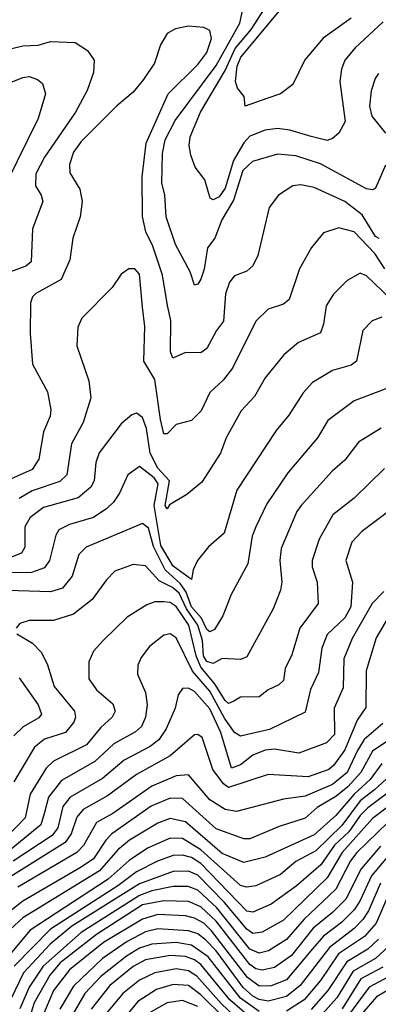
# Model space of a CAD drawing. Extents: x 1308313 to 1441400, y 959662 to 1036319.
# Tile 440 of 656: x 1374304 to 1375474, y 1022160 to 1025367. Entities that reach past the tile are written whole.
import ezdxf

# ---------------------------------------------------------------- set-up
doc = ezdxf.new("R2010")
doc.units = 0

msp = doc.modelspace()

# ---------------------------------------------------------------- linework, layer by layer
at = {"layer": '0CON10XD'}
for points in [[(1375489.9, 1025360.1), (1375398.2, 1025275), (1375365, 1025234.4), (1375353.3, 1025205), (1375348.1, 1025165), (1375365.4, 1025035), (1375345, 1024997.1), (1375325, 1024979.4), (1375306.9, 1024973.1), (1375255, 1024986.1), (1375185, 1025007), (1375145, 1025012), (1375105, 1025006.5), (1375055, 1024987.1), (1375035, 1024965.7), (1375001.6, 1024908.4), (1374975, 1024817.8), (1374955, 1024790), (1374935, 1024780.4), (1374925.4, 1024785.4), (1374908.1, 1024845), (1374876.5, 1024886.5), (1374862.3, 1024925), (1374857, 1024957), (1374860.9, 1024985), (1374894.1, 1025065), (1374975, 1025201.4), (1375007.5, 1025272.4), (1375059.4, 1025335), (1375105.2, 1025405)], [(1375497.4, 1024892.6), (1375465, 1024818.1), (1375455, 1024812.7), (1375435, 1024816.1), (1375285, 1024896.7), (1375205, 1024922.8), (1375145, 1024928.5), (1375063.6, 1024905), (1375032.5, 1024875), (1375001.5, 1024778.5), (1374963.3, 1024715), (1374940.3, 1024655), (1374916.7, 1024623.3), (1374906.2, 1024553.8), (1374895, 1024521.9), (1374885, 1024505.6), (1374875, 1024501.9), (1374860, 1024545), (1374813, 1024635), (1374781.6, 1024725), (1374777.3, 1024795), (1374767.6, 1024835), (1374770.4, 1024930.4), (1374779.2, 1024975), (1374811.6, 1025038.4), (1374945, 1025217.2), (1375022.6, 1025355), (1375030.8, 1025395)], [(1375385, 1025371.3), (1375293.9, 1025306.1), (1375233.9, 1025236.1), (1375195, 1025155.7), (1375154.6, 1025125.4), (1375109.9, 1025110.1), (1375040, 1025085), (1375036.8, 1025116.8), (1375015, 1025144), (1375008.7, 1025165), (1375013.7, 1025215), (1375025.9, 1025245), (1375152, 1025395)], [(1375476.2, 1024653.8), (1375465, 1024660.7), (1375420.9, 1024730.9), (1375365, 1024774.3), (1375265, 1024819.7), (1375221.2, 1024828.8), (1375195, 1024826.1), (1375148.1, 1024795), (1375117.8, 1024755), (1375081.5, 1024598.5), (1375064.7, 1024565.3), (1375045, 1024547.9), (1375005, 1024532.5), (1374988.5, 1024511.5), (1374975.8, 1024474.2), (1374969.2, 1024385), (1374946.1, 1024355), (1374915, 1024295.6), (1374895, 1024281.4), (1374845, 1024283.3), (1374804.3, 1024264.3), (1374795.8, 1024285), (1374797.4, 1024387.4), (1374786.3, 1024436.3), (1374770.3, 1024535), (1374738.6, 1024628.6), (1374716, 1024676), (1374705.2, 1024725.2), (1374703.6, 1024855), (1374717.4, 1024965), (1374788.9, 1025125), (1374885, 1025220.3), (1374915, 1025259.6), (1374930.3, 1025305), (1374925, 1025331.4), (1374905, 1025341.2), (1374854.6, 1025345.4), (1374812.8, 1025337.2), (1374785, 1025322), (1374763.3, 1025285), (1374744.4, 1025225), (1374708.5, 1025171.5), (1374675, 1025130.4), (1374620.4, 1025085), (1374505, 1024970.3), (1374480, 1024935), (1374466.5, 1024895), (1374468.2, 1024868.2), (1374500.9, 1024815), (1374508.2, 1024775), (1374501.2, 1024725), (1374477.3, 1024655), (1374468.5, 1024585), (1374439.3, 1024520.7), (1374356.7, 1024475), (1374345.9, 1024464.1), (1374339.6, 1024445), (1374338.2, 1024345), (1374346.2, 1024245), (1374394.7, 1024155), (1374406.2, 1024096.2), (1374403.6, 1024075), (1374382.1, 1024025), (1374366.7, 1023935), (1374345, 1023901.4), (1374275, 1023870.2)], [(1374215, 1025257.7), (1374315, 1025281.8), (1374365, 1025284.1), (1374405, 1025295.3), (1374485, 1025292.5), (1374526, 1025266), (1374546.9, 1025235), (1374545.5, 1025195), (1374524.2, 1025135.7), (1374486.6, 1025065), (1374385, 1024919.1), (1374357, 1024865), (1374355.7, 1024825.7), (1374374.7, 1024795), (1374379.7, 1024775), (1374346.7, 1024685), (1374341.7, 1024578.2), (1374325, 1024563.7), (1374274.6, 1024545.4)], [(1374245, 1025150.2), (1374315, 1025178.8), (1374335, 1025181.4), (1374362.3, 1025172.2), (1374379.1, 1025159.1), (1374388.7, 1025125), (1374365, 1025044.3), (1374261.9, 1024835)], [(1375475, 1025191.1), (1375463.3, 1025175), (1375450.3, 1025135), (1375444.7, 1025085.3), (1375452.3, 1025052.3), (1375497, 1024997)], [(1375495, 1024555.7), (1375462, 1024605), (1375395, 1024675.7), (1375345, 1024688.6), (1375295, 1024672.2), (1375256.5, 1024625), (1375216.9, 1024555), (1375182.7, 1024455), (1375165, 1024440), (1375115, 1024423.6), (1375075, 1024384.5), (1374998.3, 1024231.7), (1374967.8, 1024192.2), (1374925, 1024152.1), (1374896.7, 1024093.3), (1374865, 1024061.5), (1374815, 1024048.9), (1374785, 1024017.8), (1374775, 1024018), (1374763.6, 1024065), (1374744.8, 1024195), (1374709.2, 1024255), (1374712.6, 1024367.4), (1374705, 1024430)], [(1375515, 1024456.6), (1375435, 1024532.8), (1375415, 1024541.5), (1375372.7, 1024517.3), (1375327.3, 1024472.7), (1375304, 1024435), (1375295.3, 1024374.7), (1375285, 1024347.1), (1375213.5, 1024315), (1375165.3, 1024274.7), (1375105, 1024200), (1375070.1, 1024139.9), (1375026.8, 1024093.2), (1374978, 1024005), (1374959.7, 1023955), (1374898.9, 1023861.1), (1374849.5, 1023820.5), (1374793.3, 1023786.7), (1374785, 1023773.8), (1374778.9, 1023785), (1374792.5, 1023865), (1374755, 1023906.6), (1374730.4, 1023955), (1374718.3, 1024035), (1374705, 1024071.1), (1374685, 1024085.5), (1374669.8, 1024080.2), (1374635, 1024050.5), (1374563.4, 1023956.6), (1374553.3, 1023925), (1374547.5, 1023865), (1374536, 1023844), (1374495, 1023809.1), (1374381.8, 1023778.2), (1374338.6, 1023745), (1374320.8, 1023715), (1374321.3, 1023648.7), (1374310.4, 1023629.6), (1374275, 1023615.5)], [(1374705, 1024430), (1374695, 1024538), (1374680, 1024555), (1374660, 1024555), (1374635, 1024538), (1374606.5, 1024495), (1374507.5, 1024395), (1374494.5, 1024365), (1374490.9, 1024305), (1374530.2, 1024190.2), (1374536.7, 1024135), (1374511.2, 1024055), (1374473.3, 1023985), (1374458.7, 1023885), (1374435, 1023862.8), (1374345, 1023832.4), (1374302.7, 1023807.3)], [(1375485, 1024397.5), (1375453.6, 1024386.4), (1375422.9, 1024355), (1375402.9, 1024255), (1375385, 1024242), (1375325, 1024224), (1375259.5, 1024185), (1375228.6, 1024151.4), (1375181.7, 1024078.3), (1375141, 1024029), (1375012.3, 1023835), (1374970.8, 1023695), (1374919.7, 1023650.3), (1374884.7, 1023605.3), (1374870, 1023575), (1374865, 1023543.1), (1374805, 1023586.7), (1374764.5, 1023654.5), (1374742.8, 1023785), (1374756.2, 1023855), (1374743.1, 1023875), (1374695, 1023911.5), (1374657.1, 1023885), (1374629.5, 1023825), (1374610.3, 1023795), (1374588.9, 1023775), (1374545, 1023745.2), (1374467, 1023723), (1374432.1, 1023705), (1374422, 1023688), (1374401.9, 1023605), (1374385, 1023581.9), (1374343.3, 1023566.7), (1374235, 1023565.7)], [(1375498.8, 1024165), (1375395.6, 1024125), (1375308.8, 1024061.2), (1375275.4, 1024005), (1375178.7, 1023891.3), (1375110.3, 1023789.7), (1375074.2, 1023715), (1375062.9, 1023685), (1375048.9, 1023595), (1374994.5, 1023495), (1374966.8, 1023425), (1374939.5, 1023380.5), (1374925, 1023373.6), (1374915, 1023380.6), (1374897.4, 1023417.4), (1374864.4, 1023455), (1374847.3, 1023502.7), (1374829, 1023529), (1374778.5, 1023575), (1374741.2, 1023651.2), (1374725, 1023710.3), (1374705, 1023726.2), (1374521, 1023649), (1374497.8, 1023625), (1374475.8, 1023554.2), (1374444.5, 1023515), (1374405, 1023503.6), (1374265, 1023507.9)], [(1375483.4, 1024036.6), (1375408.8, 1023991.2), (1375365, 1023931.8), (1375323.2, 1023896.8), (1375222, 1023785), (1375208, 1023765), (1375157.3, 1023645), (1375152.5, 1023605), (1375159.5, 1023535), (1375155, 1023509.2), (1375131.5, 1023448.5), (1375045, 1023292.3), (1375025, 1023283.2), (1374965, 1023286.2), (1374935, 1023269.7), (1374915, 1023277.1), (1374904.1, 1023295), (1374901, 1023345), (1374885.2, 1023395.2), (1374848.1, 1023448.1), (1374825, 1023499), (1374802.9, 1023517.1), (1374759, 1023539), (1374715, 1023587.7), (1374675, 1023592), (1374615, 1023570.4), (1374587.3, 1023542.7), (1374541.4, 1023478.6), (1374479.5, 1023430.5), (1374415, 1023409.6), (1374335, 1023409.6), (1374305, 1023400), (1374292.9, 1023385)], [(1375494.4, 1023905.6), (1375395, 1023808.4), (1375325.9, 1023754.1), (1375280.5, 1023675), (1375258, 1023605), (1375258.4, 1023585), (1375274.7, 1023535), (1375278, 1023465), (1375218.3, 1023385), (1375190.9, 1023295), (1375170.5, 1023255), (1375164.6, 1023215), (1375149.9, 1023200.1), (1375115, 1023184.6), (1375085, 1023161.8), (1375025, 1023160.6), (1375002.9, 1023147.1), (1374985, 1023140.3), (1374975, 1023149.5), (1374940.2, 1023205), (1374895, 1023258.1), (1374880.2, 1023295), (1374856.5, 1023395), (1374815, 1023455.2), (1374795, 1023469.1), (1374775, 1023471.2), (1374745, 1023471.2), (1374718.8, 1023461.2), (1374655, 1023420.8), (1374576.4, 1023345), (1374545, 1023310.6), (1374530, 1023275), (1374530.1, 1023220.1), (1374555, 1023184.6), (1374608.7, 1023138.7), (1374615.4, 1023115), (1374606.2, 1023095), (1374568.6, 1023061.4), (1374522.9, 1023005), (1374415, 1022952.2), (1374390.4, 1022929.6), (1374338.4, 1022845), (1374322.2, 1022767.8), (1374261.8, 1022705)], [(1375525, 1023778.2), (1375420.3, 1023699.7), (1375387.6, 1023665), (1375367.7, 1023605), (1375390, 1023535), (1375384.5, 1023455), (1375365, 1023418.6), (1375307.5, 1023365), (1375290.1, 1023319.9), (1375279, 1023241), (1375252.4, 1023185), (1375235, 1023111.8), (1375119.5, 1023055), (1375025, 1023033.9), (1375005, 1023045.7), (1374971.9, 1023091.9), (1374925, 1023179.6), (1374867.5, 1023245), (1374815, 1023353.8), (1374795, 1023366.9), (1374775, 1023362.3), (1374728.2, 1023325), (1374700.1, 1023289.9), (1374690, 1023265), (1374689.2, 1023235), (1374715.2, 1023175.2), (1374720.2, 1023135), (1374714.8, 1023095), (1374701.3, 1023065), (1374682.1, 1023047.9), (1374612, 1023008), (1374549.2, 1022950.8), (1374440.4, 1022889.6), (1374398.1, 1022835), (1374385.6, 1022785), (1374373, 1022745), (1374276.8, 1022665)], [(1375492.1, 1023505), (1375453.3, 1023465), (1375388.5, 1023351.5), (1375361.3, 1023285), (1375358.8, 1023191.2), (1375329.6, 1023125), (1375331.3, 1023038.7), (1375305, 1023011.4), (1375215, 1022978.2), (1375135, 1022991.5), (1375105, 1022987.4), (1375065, 1022971.6), (1375025, 1022939.6), (1374995, 1022928.8), (1374960, 1023045), (1374925, 1023122.7), (1374875, 1023178.7), (1374855, 1023190.3), (1374835, 1023188.5), (1374821.7, 1023168.3), (1374811.2, 1023125), (1374782.2, 1023057.8), (1374758.4, 1023021.6), (1374730.3, 1022999.7), (1374645.1, 1022954.9), (1374575, 1022895.8), (1374468.9, 1022835), (1374445.1, 1022804.9), (1374429.1, 1022735), (1374410.1, 1022709.9), (1374283.6, 1022626.4)], [(1375507.4, 1023422.6), (1375466.4, 1023353.6), (1375434.2, 1023245.8), (1375432.8, 1023127.2), (1375404.9, 1023085.1), (1375365, 1022989.1), (1375328.8, 1022938.8)], [(1374295, 1023366.7), (1374346.1, 1023336.1), (1374375.9, 1023305.9), (1374395.7, 1023265.7), (1374416.8, 1023195), (1374483.6, 1023115), (1374486.2, 1023095), (1374480.6, 1023079.4), (1374454.2, 1023045.8), (1374385, 1023023.5), (1374352.3, 1022997.7), (1374285.4, 1022884.6)], [(1374302.9, 1023222.9), (1374365.2, 1023135), (1374375.3, 1023105), (1374367.3, 1023092.7), (1374315.8, 1023064.2), (1374285.7, 1023035)], [(1375488.8, 1023075), (1375427.8, 1023022.2), (1375406.4, 1022986.4), (1375372.4, 1022915), (1375325, 1022875.8), (1375235, 1022838.2), (1375165, 1022828.1), (1375011.8, 1022788.2), (1374975, 1022794.8), (1374925, 1022826.1), (1374855, 1022907.2), (1374815, 1022904.8), (1374735, 1022871), (1374608, 1022782), (1374555, 1022751.8), (1374513, 1022677), (1374491.3, 1022655), (1374298.7, 1022541.3)], [(1375328.8, 1022938.8), (1375312.5, 1022925), (1375245, 1022901.2), (1375115, 1022908.4), (1374985, 1022865.9), (1374968.7, 1022878.7), (1374934.8, 1022925), (1374899.2, 1023029.2), (1374885, 1023039.1), (1374875, 1023037.9), (1374795, 1022969.2), (1374685, 1022909.1), (1374591, 1022839), (1374511.3, 1022795), (1374490.7, 1022769.3), (1374472.5, 1022715), (1374452.7, 1022687.3), (1374249.3, 1022560.7)], [(1375525, 1023031.7), (1375454.9, 1022985.1), (1375416.9, 1022915), (1375375, 1022869), (1375335, 1022836.6), (1375275, 1022801.5), (1375235, 1022766.4), (1375150.2, 1022739.8), (1375055, 1022699.6), (1375035, 1022699.6), (1374945, 1022732), (1374835, 1022830.4), (1374795, 1022832), (1374733.7, 1022805), (1374605.1, 1022714.9), (1374585, 1022694.8), (1374545, 1022633.8), (1374505, 1022606.8), (1374315, 1022496), (1374258.4, 1022451.6)], [(1375485.4, 1022944.6), (1375447.3, 1022892.7), (1375395.1, 1022845), (1375335, 1022775.2), (1375265, 1022712.2), (1375105, 1022639.6), (1375035, 1022622.1), (1374965, 1022651.9), (1374845, 1022754.2), (1374795.5, 1022765.5), (1374755, 1022750), (1374662.5, 1022695), (1374625, 1022663.4), (1374564.5, 1022595), (1374315, 1022442.1), (1374274.3, 1022405)], [(1375525, 1022915.7), (1375461.4, 1022858.6), (1375415, 1022822.4), (1375355, 1022742.7), (1375269.9, 1022660.1), (1375204.7, 1022625), (1375155, 1022583.1), (1375075, 1022545.7), (1375045, 1022541.6), (1375025, 1022547.2), (1374895, 1022663.2), (1374835, 1022700.5), (1374795, 1022701.7), (1374720.9, 1022669.1), (1374661.3, 1022628.7), (1374592.5, 1022567.5), (1374338.4, 1022401.6), (1374232.8, 1022277.2)], [(1375543, 1022877), (1375439.8, 1022800.2), (1375414.3, 1022775), (1375377.9, 1022722.1), (1375331.3, 1022678.7), (1375286.1, 1022615), (1375205.5, 1022544.5), (1375125, 1022486.3), (1375065, 1022460), (1375045, 1022463.4), (1374895, 1022619.3), (1374865, 1022638.4), (1374835, 1022646.5), (1374805, 1022645.1), (1374753.8, 1022626.2), (1374685, 1022591.3), (1374625, 1022546.4), (1374405, 1022404.7), (1374286.5, 1022285)], [(1375557.5, 1022842.5), (1375455, 1022765.1), (1375355.6, 1022655), (1375307.5, 1022572.5), (1375165, 1022434.8), (1375095, 1022394.8), (1375065, 1022390.8), (1375045, 1022404.6), (1374972.1, 1022492.1), (1374885, 1022580.5), (1374855, 1022593.4), (1374805, 1022592.7), (1374695, 1022552.7), (1374474.7, 1022415.3), (1374404.3, 1022355.7), (1374317.1, 1022262.9), (1374274.3, 1022175)], [(1375505, 1022752), (1375404.3, 1022655), (1375382.8, 1022627.2), (1375335, 1022534.8), (1375232.2, 1022437.8), (1375175, 1022371.2), (1375115.8, 1022334.2), (1375085, 1022326.9), (1375055, 1022339.7), (1374947.3, 1022475), (1374885, 1022531.6), (1374853.4, 1022543.4), (1374805, 1022544.4), (1374735, 1022529.7), (1374695, 1022514.2), (1374505, 1022394.3), (1374381.1, 1022285), (1374335, 1022216.4), (1374304.5, 1022145.5)], [(1375481.1, 1022675), (1375418.1, 1022601.9), (1375367.6, 1022502.4), (1375325, 1022459), (1375261.5, 1022408.5), (1375190.9, 1022319.1), (1375135, 1022279.8), (1375095, 1022271.2), (1375075, 1022275.9), (1375055, 1022289.4), (1374945, 1022431.4), (1374895, 1022478.2), (1374855, 1022494.9), (1374775, 1022497), (1374705, 1022483.7), (1374555, 1022388), (1374436.9, 1022295), (1374402.4, 1022255)], [(1375525, 1022665.4), (1375451.5, 1022578.5), (1375414, 1022496), (1375395, 1022468.2), (1375353.6, 1022426.4), (1375295, 1022382.3), (1375258.8, 1022341.2), (1375175, 1022240.3), (1375125, 1022220.7), (1375085, 1022219.5), (1375047.7, 1022247.7), (1374929.9, 1022399.9), (1374905, 1022424.4), (1374875, 1022441.1), (1374845, 1022448.5), (1374755, 1022452.3), (1374705, 1022437.7), (1374578, 1022362), (1374467.2, 1022272.8), (1374415.2, 1022204.8), (1374379.1, 1022120.9)], [(1375481, 1022555), (1375441.8, 1022465), (1375423.4, 1022436.6), (1375395, 1022407), (1375314.3, 1022345.7), (1375218.9, 1022221.1), (1375175, 1022185.9), (1375115, 1022170.8), (1375085, 1022175.5), (1375065, 1022186.5), (1375032.7, 1022215), (1374945, 1022333.9), (1374910.4, 1022370.4), (1374885, 1022389.4), (1374855, 1022399.9), (1374755, 1022406.5), (1374715, 1022396.3), (1374655.5, 1022364.5), (1374575, 1022309), (1374480.1, 1022219.9), (1374435.4, 1022144.6)], [(1375515, 1022535.2), (1375466.8, 1022425), (1375428.5, 1022381.5), (1375343.6, 1022325), (1375285, 1022237.8), (1375232.3, 1022175), (1375175, 1022137.9)], [(1375085, 1022137.1), (1375025, 1022180.6), (1374919, 1022315), (1374865, 1022353.2), (1374815, 1022361.1), (1374735, 1022356.5), (1374695, 1022343.1), (1374652.5, 1022317.5), (1374569.5, 1022250.5), (1374517.1, 1022195), (1374469.8, 1022115)], [(1375475, 1022372.3), (1375440.1, 1022339.9), (1375371.2, 1022298.8), (1375309.8, 1022205), (1375255, 1022143.1)], [(1375508.9, 1022351.1), (1375465, 1022309.9), (1375391.7, 1022268.3), (1375338.5, 1022181.5), (1375281.8, 1022118.2)], [(1375085, 1022092.2), (1374989.4, 1022175), (1374895, 1022289.6), (1374874.9, 1022304.9), (1374845, 1022316.4), (1374795, 1022318.9), (1374715, 1022304.9), (1374675, 1022283.4), (1374598.7, 1022221.3), (1374537.4, 1022145)], [(1374402.4, 1022255), (1374352.1, 1022165), (1374326.7, 1022085)], [(1375095, 1022037.4), (1374962.3, 1022162.3), (1374881.9, 1022251.9), (1374855, 1022268.8), (1374815, 1022275.6), (1374745, 1022263), (1374695, 1022239.1), (1374640.5, 1022195), (1374582.3, 1022125)], [(1375488.5, 1022281.5), (1375417.2, 1022242.8), (1375356, 1022146)], [(1374971.8, 1022115), (1374895, 1022191.3), (1374855, 1022221.2), (1374805, 1022224.9), (1374751.1, 1022208.9), (1374690.1, 1022169.9), (1374620.4, 1022085)], [(1375509.6, 1022250.4), (1375444, 1022216), (1375355, 1022095.1)], [(1375529.4, 1022220.6), (1375468, 1022185), (1375365, 1022065.5)], [(1374885, 1022152.9), (1374835, 1022172.5), (1374785, 1022165.1), (1374731.2, 1022135)]]:
    msp.add_lwpolyline(points, dxfattribs=at)

doc.saveas('drawing.dxf')
